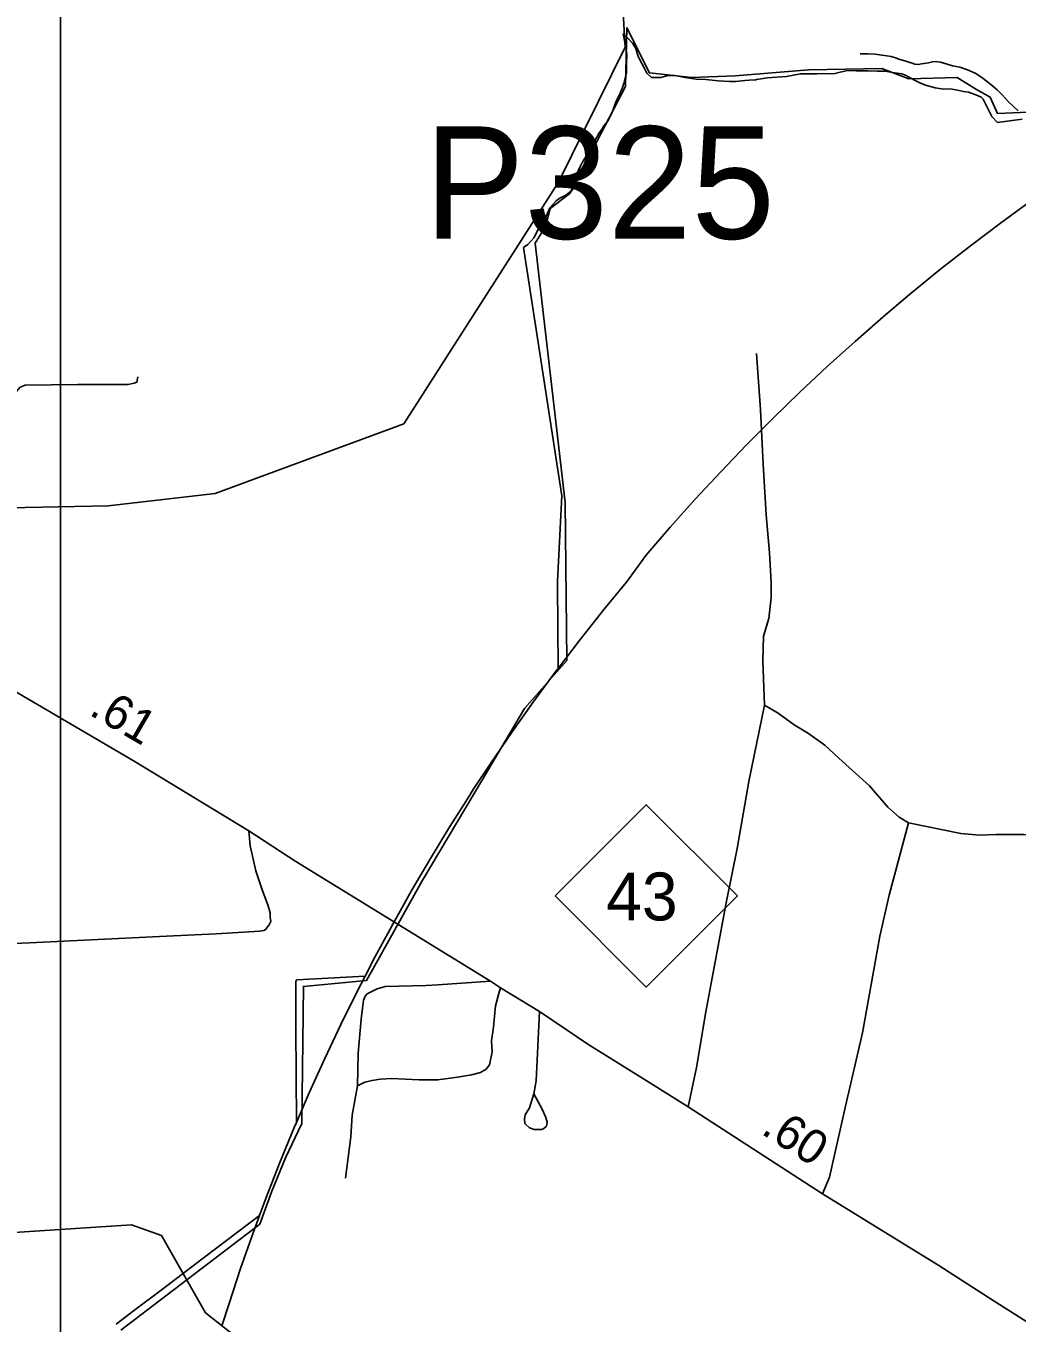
# Model space of a CAD drawing. Extents: x 2220236 to 2384410, y 720751 to 894131.
# Drawn here: x 2329681 to 2333301, y 827382 to 832119 of the extents above; entities that cross this region are included whole.
import ezdxf

# ---------------------------------------------------------------- set-up
doc = ezdxf.new("R2010")
doc.units = 0
for name, color, linetype in [('Exist Boundary Political City Limit New', 7, 'Continuous'), ('Exist Boundary Political City Limit New InsideOut', 7, 'Continuous'), ('Exist Hydrographic Misc Water Feature', 7, 'Continuous'), ('Exist Road Non-System Type 51', 7, 'Continuous'), ('Exist Road Primary NC Attributed', 7, 'Continuous'), ('Exist Road Primary NC Service Mileage Hundredths English Label', 7, 'Continuous'), ('Exist Road Primary NC Shield CELL', 7, 'Continuous'), ('Exist Road Primary NC Shield Number Label', 7, 'Continuous'), ('Exist Road Secondary Structure Pipe Number Label', 7, 'Continuous'), ('Map Preparation Boundary City Limit Buffer Line', 7, 'Continuous'), ('Map Preparation Inset Cut Line', 7, 'Continuous')]:
    doc.layers.add(name, color=color, linetype=linetype)

msp = doc.modelspace()

# ---------------------------------------------------------------- linework, layer by layer
at = {"layer": 'Exist Boundary Political City Limit New'}
for points in [[(2333320, 831778.1), (2333230, 831766), (2333208.5, 831788.9), (2333177, 831852.1), (2333169.8, 831859.6), (2333156.8, 831865.5), (2333123.5, 831877.3), (2333105, 831880), (2333083, 831884.6), (2333057.5, 831889.3), (2333033.5, 831888.4), (2333002, 831892.6), (2332966.8, 831902.8), (2332945.5, 831911.8), (2332924, 831922.9), (2332906.8, 831932), (2332904, 831933.6), (2332895.8, 831938.4), (2332879.5, 831943.9), (2332845.8, 831948.9), (2332819, 831953.5), (2332790.2, 831953.8), (2332756.2, 831955.1), (2332712.8, 831955.7), (2332680, 831955.9), (2332635.8, 831945.2), (2332569.8, 831943.9), (2332510, 831944), (2332459.2, 831934.9), (2332389, 831929.6), (2332349.8, 831923.5), (2332346.2, 831922.9), (2332323, 831920.8), (2332306.2, 831919.5), (2332273.5, 831916.5), (2332252, 831916), (2332209.8, 831918.1), (2332164.5, 831923.4), (2332129.2, 831924.8), (2332088.5, 831931), (2332051, 831937.9), (2332025.2, 831938.2), (2332000.2, 831930.8), (2331966.2, 831930.6), (2331948.8, 831946.1), (2331941.2, 831961.8), (2331930.5, 831982.5), (2331917.2, 832008), (2331908.2, 832036.8), (2331896, 832056.8), (2331881.2, 832071.9), (2331862.5, 832089.8), (2331871, 832048.2), (2331876.2, 832014.6), (2331874.2, 831981.3), (2331874, 831948.9), (2331865.8, 831912.4), (2331859, 831890.3), (2331852.8, 831877.1), (2331850.8, 831873.1), (2331837.2, 831844.9), (2331821.2, 831800), (2331805, 831770.6), (2331792.2, 831753.8), (2331785, 831743.9), (2331785, 831742.9), (2331773.5, 831726.8), (2331758.5, 831699.9), (2331737.2, 831656.8), (2331718.2, 831629.9), (2331705.5, 831606.1), (2331692, 831576.9), (2331686.8, 831539.1), (2331674.8, 831517.9), (2331652.5, 831501.7), (2331631, 831489.6), (2331617.5, 831480.6), (2331594.5, 831454.5), (2331577.5, 831415.5), (2331552, 831375.3), (2331536.2, 831345.6), (2331514.5, 831321.4), (2331498, 831309.6), (2331638.8, 830402.5), (2331622.5, 830091.2), (2331622.5, 830079.4), (2331624.8, 829772.9), (2331618, 829764.3), (2331536.5, 829653.4), (2331456.8, 829541), (2331379, 829427.3), (2331315, 829330.1), (2331303.2, 829312.2), (2331287.5, 829287.2), (2331229.5, 829195.9), (2331158, 829078.2), (2331088.5, 828959.4), (2331042.8, 828877.8), (2331021, 828839.4), (2331011, 828820.7), (2330955.5, 828718.1), (2330919.5, 828648.5), (2330670.5, 828635.1), (2330666.5, 828630.1), (2330667.2, 828459.9), (2330668.8, 828114.3), (2330660.8, 828095.9), (2330608.5, 827968.5), (2330558.5, 827840.2), (2330534.5, 827775.5), (2330333.8, 827623.1), (2330174.5, 827502.4), (2330079, 827429.9), (2330010.8, 827378.1)], [(2330398.2, 827375.8), (2330421.5, 827450.4), (2330465, 827581.1), (2330510.5, 827711.1), (2330534.5, 827775.5), (2330558.5, 827840.2), (2330608.5, 827968.5), (2330660.8, 828095.9), (2330668.8, 828114.3), (2330715.5, 828222.4), (2330772.2, 828347.9), (2330831.2, 828472.4), (2330892.2, 828595.8), (2330919.5, 828648.5), (2330955.5, 828718.1), (2331011, 828820.7), (2331021, 828839.4), (2331042.8, 828877.8), (2331088.5, 828959.4), (2331158, 829078.2), (2331229.5, 829195.9), (2331287.5, 829287.2), (2331303.2, 829312.2), (2331315, 829330.1), (2331379, 829427.3), (2331456.8, 829541), (2331536.5, 829653.4), (2331618, 829764.3), (2331624.8, 829772.9), (2331701.5, 829873.8), (2331779, 829971.8), (2331787, 829981.8), (2331867.2, 830079.8), (2331874.2, 830088.3), (2331944.8, 830185.2), (2332034.2, 830288.6), (2332125.5, 830390.6), (2332218.5, 830490.8), (2332313.2, 830589.4), (2332370, 830646.4), (2332406.2, 830682.9), (2332409.8, 830686.4), (2332508, 830781.7), (2332607.8, 830875.2), (2332709.2, 830967), (2332812.2, 831057.1), (2332916.8, 831145.2), (2332921.2, 831148.8), (2333023, 831231.6), (2333130.5, 831316.1), (2333239.8, 831398.6), (2333350.2, 831479.3)]]:
    msp.add_lwpolyline(points, dxfattribs=at)
at = {"layer": 'Exist Boundary Political City Limit New InsideOut'}
msp.add_line((2332540.4, 831958.4), (2332271.2, 831936.5), dxfattribs=at)
for points in [[(2334548.1, 832178.3), (2334246, 832018.9), (2333905.4, 831826.5), (2333718.7, 831700.1), (2333625.3, 831755.1), (2333575.9, 831755.1), (2333477, 831810), (2333229.8, 831799), (2333202.3, 831859.5), (2333152.9, 831887), (2333081.5, 831931), (2332905.7, 831925.5), (2332806.8, 831963.9), (2332540.4, 831958.4)], [(2332271.2, 831936.5), (2332111.9, 831931), (2331958.1, 831947.4), (2331875.7, 832112.4), (2331870.2, 831898), (2331782.3, 831727.6), (2331667, 831507.7), (2331595.6, 831452.7), (2331579.1, 831386.7), (2331540.6, 831326.3), (2331650.5, 830379.1), (2331656, 829801.9), (2331502.2, 829626), (2331348.4, 829367.6), (2331128.7, 828996.5), (2331029.8, 828820.6), (2330925.4, 828633.7), (2330694.7, 828611.7), (2330689.2, 828111.5), (2330628.8, 827985.1), (2330579.4, 827864.1), (2330535.4, 827743.2), (2330027.8, 827356.1)]]:
    msp.add_lwpolyline(points, dxfattribs=at)
at = {"layer": 'Exist Hydrographic Misc Water Feature'}
for points in [[(2329980.9, 830366), (2330372, 830411.5), (2331061, 830666.1), (2331625.9, 831549.1), (2331869.9, 832041.6), (2331860.1, 832208.6), (2331740.9, 832423.6), (2331755.9, 832598.2), (2331820.9, 832807.6), (2331811, 832948.3), (2331663, 833513.4), (2331761.4, 833700.3), (2331774.7, 833842.5), (2331782, 833892.3), (2331800.2, 833914.2), (2331840.3, 833934.8), (2331927.7, 833966.4), (2331992.1, 833999.2), (2332346, 834345.4), (2332697.3, 834692.1)], [(2332727.6, 832017.2), (2332756.8, 832017.4), (2332782.8, 832016.2), (2332806.9, 832012.3), (2332825.1, 832010.4), (2332841, 832007.1), (2332857.2, 832002.8), (2332873.2, 831996.9), (2332891.1, 831991.8), (2332905.4, 831987.4), (2332918.1, 831983), (2332927.4, 831980.1), (2332939.3, 831978.3), (2332951.3, 831980.4), (2332961.4, 831982.5), (2332977.4, 831984.8), (2332991.4, 831988.6), (2333003.2, 831989.1), (2333021.3, 831987.2), (2333045.3, 831979.3), (2333065.5, 831973.6), (2333091.3, 831968.1), (2333119.6, 831958.4), (2333147.7, 831946.4), (2333172, 831931), (2333192.3, 831914.8), (2333212.3, 831899.2), (2333228.6, 831885.8), (2333247.1, 831866.8), (2333269.1, 831842.4), (2333305.3, 831808.5)], [(2327065.9, 830309), (2327267.9, 830127), (2327569.9, 829922.7), (2327778.9, 829849.2), (2327970, 829893.1), (2328335, 830062.3), (2328491.8, 830200), (2328548.8, 830297.5), (2328680.9, 830391.6), (2328896.8, 830459.5), (2329130, 830455.9), (2329555.9, 830358.4), (2329980.9, 830366)], [(2332792.9, 826262.1), (2332647.1, 826411.7), (2332452.1, 826774.6), (2332334, 826832.2), (2331893.1, 826794.4), (2331760, 826834.9), (2331675.1, 826992.3), (2331532, 827098), (2331265, 827152.7), (2331147.1, 827220.1), (2330463, 827320.1), (2330336.9, 827420), (2330176, 827702.2), (2330066.9, 827740.5), (2328726.8, 827652.9)]]:
    msp.add_lwpolyline(points, dxfattribs=at)
at = {"layer": 'Exist Road Non-System Type 51'}
for points in [[(2332348.7, 830923.1), (2332363.6, 830717.7), (2332373.1, 830519.1), (2332384, 830334.1), (2332396.2, 830195.4), (2332403, 830086.6), (2332402.4, 830032.2), (2332394.2, 829954.7), (2332375.2, 829890.7), (2332372.5, 829801), (2332378.6, 829639.1)], [(2330089.9, 830838.1), (2330086.1, 830818.1), (2330076.1, 830814.1), (2330054, 830809.8), (2329870.2, 830809.9), (2329678.4, 830807.8), (2329660.3, 830799.5), (2329644.7, 830781.4)], [(2333815, 830020.6), (2333809.8, 829955.1), (2333801.9, 829879.2), (2333783.6, 829646.1), (2333760, 829457.6), (2333736.5, 829292.6), (2333728.6, 829237.6), (2333702.5, 829193.1), (2333673.7, 829153.8), (2333639.7, 829132.9), (2333605.6, 829125), (2333325.6, 829166.9), (2333223.6, 829166.9), (2333163.4, 829164.3), (2333095.3, 829169.5), (2332904.3, 829208.8)], [(2332378.6, 829639.1), (2332321.5, 829360.3), (2332278, 829115.4), (2332239.9, 828922.3), (2332163.8, 828518.3), (2332129.8, 828315.7), (2332099.2, 828171.5)], [(2332904.3, 829208.8), (2332870.3, 829229.7), (2332828.4, 829266.4), (2332761.9, 829343.9), (2332650.4, 829444.6), (2332598.8, 829492.2), (2332534.9, 829537.1), (2332487.3, 829567), (2332428.9, 829609.2), (2332378.6, 829639.1)], [(2330494.6, 829179.4), (2330500.2, 829125.2), (2330521.1, 829033.4), (2330543.8, 828963.7), (2330564.4, 828909.9), (2330572.8, 828880.1), (2330572.9, 828864.1), (2330575.1, 828848.2), (2330569.2, 828836.1), (2330555.5, 828819.9), (2330549.4, 828815.9), (2330535.5, 828813.7), (2330375.7, 828804), (2330194.1, 828795.5), (2329694.2, 828770.7), (2329156.7, 828748.9), (2328904.9, 828740.2), (2328507.3, 828738.7)], [(2332904.3, 829208.8), (2332833.6, 828944.3), (2332799.6, 828795), (2332736.8, 828441.5), (2332674, 828174.4), (2332616.4, 827915.2), (2332590.8, 827854.2)], [(2331377.4, 828631.2), (2331185.8, 828617.6), (2331143.3, 828614.3), (2330993.4, 828610.8), (2330963.5, 828602.4), (2330927.7, 828584.1), (2330919.8, 828576), (2330914, 828561.9), (2330904.8, 828491.9), (2330894.1, 828367.8), (2330891.4, 828247.9)], [(2331414.1, 828606.7), (2331407.6, 828585.1), (2331396, 828541), (2331388.8, 828463.1), (2331381.4, 828413), (2331383.9, 828373.1), (2331374.4, 828324.9), (2331362.5, 828308.8), (2331340.8, 828296.7), (2331308.7, 828288.2), (2331256.9, 828279.6), (2331185, 828270.9), (2331117, 828270.1), (2331017.8, 828274.9), (2330975, 828272.7), (2330945.2, 828268.3), (2330919.3, 828262), (2330891.4, 828247.9)], [(2331556.9, 828519.7), (2331544.9, 828266.8), (2331535.4, 828218.8)], [(2330891.4, 828247.9), (2330872.6, 828141.7), (2330867.4, 828061.6), (2330848.5, 827911.6)], [(2331535.4, 828218.8), (2331520.1, 828168.6), (2331504.4, 828142.5), (2331502.4, 828126.4), (2331502.7, 828110.4), (2331520.7, 828094.6), (2331536.8, 828088.8), (2331564.8, 828089.2), (2331572.8, 828093.1), (2331582.7, 828101.3), (2331584.5, 828115.4), (2331580.4, 828133.2), (2331566.1, 828163.1), (2331535.4, 828218.8)]]:
    msp.add_lwpolyline(points, dxfattribs=at)
at = {"layer": 'Exist Road Primary NC Attributed'}
msp.add_lwpolyline([(2333726.5, 827154.7), (2333538.3, 827258.7), (2333213.8, 827464.7), (2333014.9, 827592.2), (2332590.8, 827854.2), (2332099.2, 828171.5), (2331956.5, 828261.3), (2331736.3, 828398.6), (2331556.9, 828519.7), (2331414.1, 828606.7), (2331377.4, 828631.2), (2330667.2, 829067.8), (2330494.6, 829179.4), (2330076.9, 829434.6), (2329545.9, 829744.8), (2329382.9, 829834.9), (2329191.7, 829944.8), (2328934.3, 830089.9), (2328558.2, 830307.8), (2328283, 830467.4)], dxfattribs=at)
at = {"layer": 'Exist Road Primary NC Shield CELL'}
msp.add_lwpolyline([(2331613.7, 828942.2), (2331946.7, 829275.2), (2332279.6, 828942.2), (2331946.7, 828609.2)], close=True, dxfattribs=at)
at = {"layer": 'Map Preparation Boundary City Limit Buffer Line'}
for points in [[(2333320, 831778.1), (2333230, 831766), (2333208.5, 831788.9), (2333177, 831852.1), (2333169.8, 831859.6), (2333156.8, 831865.5), (2333123.5, 831877.3), (2333105, 831880), (2333083, 831884.6), (2333057.5, 831889.3), (2333033.5, 831888.4), (2333002, 831892.6), (2332966.8, 831902.8), (2332945.5, 831911.8), (2332924, 831922.9), (2332906.8, 831932), (2332904, 831933.6), (2332895.8, 831938.4), (2332879.5, 831943.9), (2332845.8, 831948.9), (2332819, 831953.5), (2332790.2, 831953.8), (2332756.2, 831955.1), (2332712.8, 831955.7), (2332680, 831955.9), (2332635.8, 831945.2), (2332569.8, 831943.9), (2332510, 831944), (2332459.2, 831934.9), (2332389, 831929.6), (2332349.8, 831923.5), (2332346.2, 831922.9), (2332323, 831920.8), (2332306.2, 831919.5), (2332273.5, 831916.5), (2332252, 831916), (2332209.8, 831918.1), (2332164.5, 831923.4), (2332129.2, 831924.8), (2332088.5, 831931), (2332051, 831937.9), (2332025.2, 831938.2), (2332000.2, 831930.8), (2331966.2, 831930.6), (2331948.8, 831946.1), (2331941.2, 831961.8), (2331930.5, 831982.5), (2331917.2, 832008), (2331908.2, 832036.8), (2331896, 832056.8), (2331881.2, 832071.9), (2331862.5, 832089.8), (2331871, 832048.2), (2331876.2, 832014.6), (2331874.2, 831981.3), (2331874, 831948.9), (2331865.8, 831912.4), (2331859, 831890.3), (2331852.8, 831877.1), (2331850.8, 831873.1), (2331837.2, 831844.9), (2331821.2, 831800), (2331805, 831770.6), (2331792.2, 831753.8), (2331785, 831743.9), (2331785, 831742.9), (2331773.5, 831726.8), (2331758.5, 831699.9), (2331737.2, 831656.8), (2331718.2, 831629.9), (2331705.5, 831606.1), (2331692, 831576.9), (2331686.8, 831539.1), (2331674.8, 831517.9), (2331652.5, 831501.7), (2331631, 831489.6), (2331617.5, 831480.6), (2331594.5, 831454.5), (2331577.5, 831415.5), (2331552, 831375.3), (2331536.2, 831345.6), (2331514.5, 831321.4), (2331498, 831309.6), (2331638.8, 830402.5), (2331622.5, 830091.2), (2331622.5, 830079.4), (2331624.8, 829772.9), (2331618, 829764.3), (2331536.5, 829653.4), (2331456.8, 829541), (2331379, 829427.3), (2331315, 829330.1), (2331303.2, 829312.2), (2331287.5, 829287.2), (2331229.5, 829195.9), (2331158, 829078.2), (2331088.5, 828959.4), (2331042.8, 828877.8), (2331021, 828839.4), (2331011, 828820.7), (2330955.5, 828718.1), (2330919.5, 828648.5), (2330670.5, 828635.1), (2330666.5, 828630.1), (2330667.2, 828459.9), (2330668.8, 828114.3), (2330660.8, 828095.9), (2330608.5, 827968.5), (2330558.5, 827840.2), (2330534.5, 827775.5), (2330333.8, 827623.1), (2330174.5, 827502.4), (2330079, 827429.9), (2330010.8, 827378.1)], [(2330398.2, 827375.8), (2330421.5, 827450.4), (2330465, 827581.1), (2330510.5, 827711.1), (2330534.5, 827775.5), (2330558.5, 827840.2), (2330608.5, 827968.5), (2330660.8, 828095.9), (2330668.8, 828114.3), (2330715.5, 828222.4), (2330772.2, 828347.9), (2330831.2, 828472.4), (2330892.2, 828595.8), (2330919.5, 828648.5), (2330955.5, 828718.1), (2331011, 828820.7), (2331021, 828839.4), (2331042.8, 828877.8), (2331088.5, 828959.4), (2331158, 829078.2), (2331229.5, 829195.9), (2331287.5, 829287.2), (2331303.2, 829312.2), (2331315, 829330.1), (2331379, 829427.3), (2331456.8, 829541), (2331536.5, 829653.4), (2331618, 829764.3), (2331624.8, 829772.9), (2331701.5, 829873.8), (2331779, 829971.8), (2331787, 829981.8), (2331867.2, 830079.8), (2331874.2, 830088.3), (2331944.8, 830185.2), (2332034.2, 830288.6), (2332125.5, 830390.6), (2332218.5, 830490.8), (2332313.2, 830589.4), (2332370, 830646.4), (2332406.2, 830682.9), (2332409.8, 830686.4), (2332508, 830781.7), (2332607.8, 830875.2), (2332709.2, 830967), (2332812.2, 831057.1), (2332916.8, 831145.2), (2332921.2, 831148.8), (2333023, 831231.6), (2333130.5, 831316.1), (2333239.8, 831398.6), (2333350.2, 831479.3)]]:
    msp.add_lwpolyline(points, dxfattribs=at)
at = {"layer": 'Map Preparation Inset Cut Line'}
msp.add_lwpolyline([(2329807.7, 835464.4), (2346103.7, 835464.4), (2346103.7, 816974.9), (2329807.7, 816974.9), (2329807.7, 835464.4)], dxfattribs=at)
msp.add_lwpolyline([(2329807.7, 835464.4), (2346103.7, 835464.4), (2346103.7, 816974.9), (2329807.7, 816974.9), (2329807.7, 835464.4)], dxfattribs=at)

# ---------------------------------------------------------------- texts
at = {"layer": 'Exist Road Primary NC Service Mileage Hundredths English Label'}
for s, rotation, p in [('.61', 329.7074, (2329907.5, 829606)), ('.60', 327.1612, (2332361.8, 828076.4))]:
    msp.add_text(s, height=125, rotation=rotation, dxfattribs=at).set_placement(p)
at = {"layer": 'Exist Road Primary NC Shield Number Label'}
msp.add_text('43', height=175, dxfattribs=at).set_placement((2331800.8, 828852.5))
at = {"layer": 'Exist Road Secondary Structure Pipe Number Label'}
msp.add_text('P325', height=410.1, dxfattribs=at).set_placement((2331135.9, 831342))

doc.saveas('drawing.dxf')
